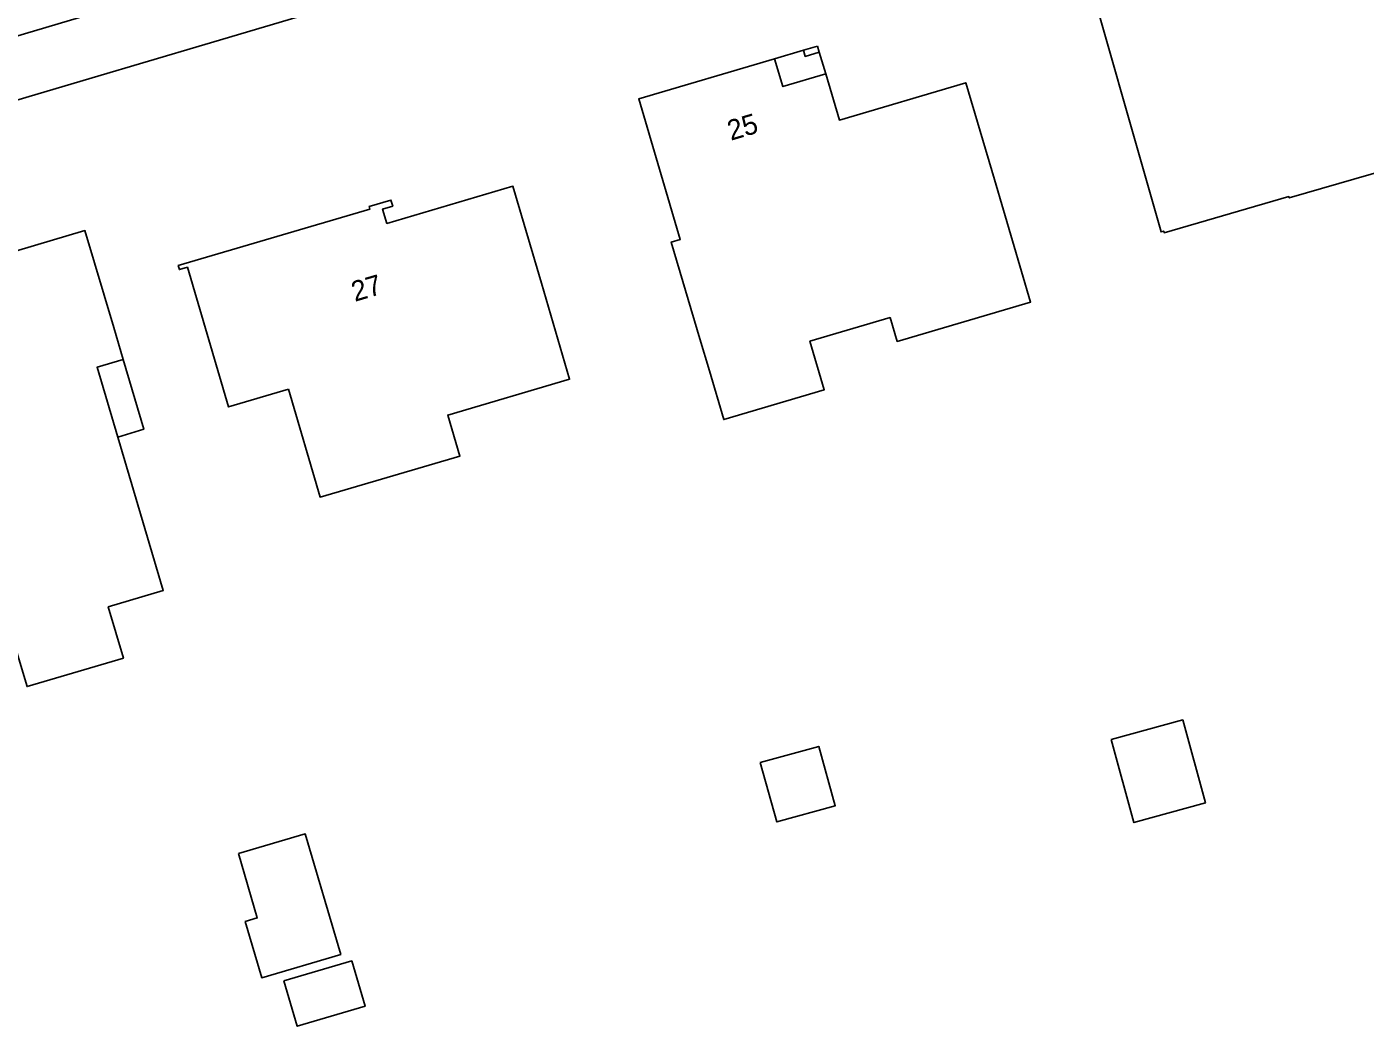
# Model space of a CAD drawing. Extents: x 162417 to 163721, y 384268 to 385416.
# Drawn here: x 163208.3 to 163274.6, y 384606.5 to 384656 of the extents above; entities that cross this region are included whole.
import ezdxf

# ---------------------------------------------------------------- set-up
doc = ezdxf.new("R2010")
doc.units = 0
for name, color, linetype in [('IMGEO_Pand', 7, 'Continuous'), ('IMGEO_Pand_nummerreeks', 7, 'Continuous'), ('IMGEO_Pand_overbouw', 7, 'Continuous'), ('IMGEO_Voetpad_open', 7, 'Continuous')]:
    doc.layers.add(name, color=color, linetype=linetype)

msp = doc.modelspace()

# ---------------------------------------------------------------- linework, layer by layer
at = {"layer": 'IMGEO_Pand'}
for points in [[(163260.25, 384660.667), (163264.482, 384645.818), (163264.607, 384645.854), (163264.63, 384645.772), (163270.801, 384647.562), (163270.819, 384647.5), (163276.473, 384649.14), (163277.235, 384646.514), (163280.51, 384647.464), (163276.954, 384659.724), (163274.19, 384658.922), (163274.054, 384659.406), (163270.078, 384658.288), (163268.6, 384663.42)], [(163247.472, 384655.008), (163246.782, 384654.804), (163246.873, 384654.497), (163247.563, 384654.701), (163247.472, 384655.008)], [(163256.227, 384648.4), (163254.81, 384653.194), (163248.556, 384651.345), (163247.881, 384653.628), (163245.762, 384653.002), (163245.353, 384654.382), (163238.63, 384652.394), (163240.685, 384645.446), (163240.239, 384645.314), (163241.657, 384640.52), (163242.125, 384638.936), (163242.835, 384636.533), (163247.81, 384638.005), (163247.1, 384640.408), (163251.068, 384641.581), (163251.418, 384640.396), (163258.017, 384642.347), (163256.227, 384648.4)], [(163221.294, 384638.035), (163222.862, 384632.696), (163229.777, 384634.727), (163229.181, 384636.756), (163235.209, 384638.526), (163233.815, 384643.273), (163232.406, 384648.07), (163226.165, 384646.237), (163225.956, 384646.943), (163226.454, 384647.089), (163226.366, 384647.386), (163225.29, 384647.07), (163225.327, 384646.945), (163215.841, 384644.151), (163215.901, 384643.949), (163216.293, 384644.065), (163218.326, 384637.161), (163221.294, 384638.035)], [(163211.821, 384639.118), (163213.115, 384639.502), (163212.646, 384641.084), (163211.224, 384645.877), (163204.498, 384643.882)], [(163207.611, 384625.856), (163208.362, 384623.325), (163213.125, 384624.737), (163212.374, 384627.268), (163215.096, 384628.075), (163212.844, 384635.668), (163211.821, 384639.118)], [(163262.005, 384620.701), (163263.132, 384616.596), (163266.674, 384617.569), (163265.547, 384621.673), (163262.005, 384620.701)], [(163244.646, 384619.567), (163245.458, 384616.628), (163248.353, 384617.428), (163247.541, 384620.368), (163244.646, 384619.567)], [(163218.815, 384615.066), (163219.754, 384611.879), (163219.154, 384611.703), (163219.973, 384608.923), (163223.882, 384610.075), (163222.124, 384616.041), (163218.815, 384615.066)], [(163221.068, 384608.767), (163221.729, 384606.525), (163225.083, 384607.514), (163224.423, 384609.756), (163221.068, 384608.767)]]:
    msp.add_lwpolyline(points, dxfattribs=at)
at = {"layer": 'IMGEO_Pand_overbouw'}
for points in [[(163247.563, 384654.701), (163246.873, 384654.497), (163246.782, 384654.804), (163245.353, 384654.382), (163245.762, 384653.002), (163247.881, 384653.628)], [(163213.115, 384639.502), (163211.821, 384639.118), (163212.844, 384635.668), (163214.138, 384636.052)]]:
    msp.add_lwpolyline(points, close=True, dxfattribs=at)
at = {"layer": 'IMGEO_Voetpad_open'}
for points in [[(163162.154, 384638.801), (163211.589, 384653.439), (163217.164, 384655.09), (163299.946, 384679.602)], [(163205.547, 384658.562), (163206.554, 384655.12), (163212.618, 384656.917), (163211.624, 384660.318)]]:
    msp.add_lwpolyline(points, dxfattribs=at)

# ---------------------------------------------------------------- texts
at = {"layer": 'IMGEO_Pand_nummerreeks'}
for s, rotation, p in [('25', 16.46681, (163243.188, 384650.321)), ('27', 16.36767, (163224.58, 384642.353))]:
    msp.add_text(s, height=1, rotation=rotation, dxfattribs=at).set_placement(p)

doc.saveas('drawing.dxf')
